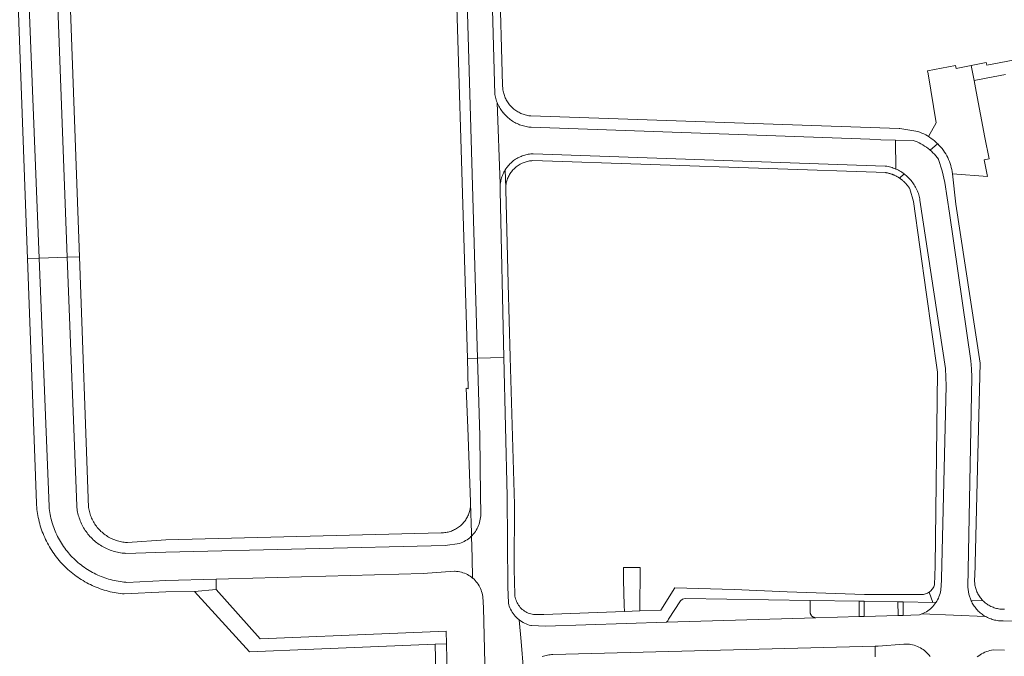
# Model space of a CAD drawing. Extents: x 146402 to 164798, y 455483 to 464134.
# Tile 361 of 575: x 157474 to 157647, y 460861 to 460973. Entities that reach past the tile are written whole.
import ezdxf

# ---------------------------------------------------------------- set-up
doc = ezdxf.new("R2010")
doc.units = 0
doc.header["$LTSCALE"] = 0.2
for name, color, linetype, lineweight in [('B-XX-VH-VERHARDING_BETONSTRAATSTEEN-GV', 252, 'CONTINUOUS', 18), ('B-XX-VH-VERHARDING_STRAATBAKSTEEN-GV', 252, 'CONTINUOUS', 18), ('B-XX-VH-VERHARDING_TEGEL-GV', 252, 'CONTINUOUS', 18)]:
    doc.layers.add(name, color=color, linetype=linetype, lineweight=lineweight)

msp = doc.modelspace()

# ---------------------------------------------------------------- linework, layer by layer
at = {"layer": 'B-XX-VH-VERHARDING_BETONSTRAATSTEEN-GV'}
for points in [[(157555.978, 461018.567), (157556.008, 461019.337), (157551.39, 461019.11), (157552.239, 461000), (157554.755, 460913.144), (157557.056, 460913.214), (157559.402, 460913.285), (157558.751, 460942.517), (157558.739, 460942.653), (157558.727, 460942.87), (157558.723, 460943.088), (157558.727, 460943.306), (157558.739, 460943.524), (157558.759, 460943.741), (157558.199, 460958.063), (157558.115, 460958.284), (157558.039, 460958.507), (157557.97, 460958.734), (157557.909, 460958.962), (157557.856, 460959.192), (157557.81, 460959.424), (157556.711, 461000)], [(157638.781, 460964.005), (157638.68, 460964.546), (157633.776, 460963.573), (157633.865, 460963.09), (157635.29, 460954.5), (157633.949, 460952.068), (157634.116, 460951.964), (157634.428, 460951.751), (157634.73, 460951.526), (157635.023, 460951.288), (157635.306, 460951.04), (157635.549, 460950.808), (157635.578, 460950.78), (157635.839, 460950.51), (157636.088, 460950.229), (157636.325, 460949.939), (157636.55, 460949.64), (157636.761, 460949.332), (157636.96, 460949.017), (157637.144, 460948.693), (157637.315, 460948.363), (157637.471, 460948.027), (157637.613, 460947.685), (157637.74, 460947.338), (157637.852, 460946.986), (157637.949, 460946.631), (157638.03, 460946.273), (157638.096, 460945.912), (157638.146, 460945.549), (157638.146, 460945.545), (157644.308, 460945.032), (157643.742, 460947.978), (157644.577, 460948.138), (157643.86, 460951.87), (157642.3, 460959.99), (157641.937, 460961.88), (157641.407, 460964.526)], [(157558.29, 460957.845), (157558.199, 460958.063), (157558.759, 460943.741), (157558.787, 460943.957), (157558.822, 460944.172), (157558.866, 460944.386), (157558.917, 460944.598), (157558.976, 460944.807), (157559.043, 460945.015), (157559.117, 460945.22), (157559.199, 460945.422), (157559.289, 460945.621), (157559.385, 460945.816), (157559.488, 460946.008), (157559.599, 460946.196), (157559.744, 460946.421), (157559.899, 460946.639), (157560.003, 460946.775), (157560.141, 460946.943), (157560.286, 460947.107), (157560.436, 460947.265), (157560.592, 460947.417), (157560.754, 460947.564), (157560.92, 460947.705), (157561.092, 460947.839), (157561.269, 460947.967), (157561.45, 460948.088), (157561.635, 460948.203), (157561.825, 460948.311), (157562.018, 460948.412), (157562.215, 460948.505), (157562.416, 460948.592), (157562.619, 460948.671), (157562.825, 460948.742), (157563.034, 460948.806), (157563.244, 460948.862), (157563.457, 460948.911), (157563.671, 460948.951), (157563.887, 460948.984), (157564.104, 460949.008), (157564.321, 460949.025), (157564.539, 460949.034), (157626.33, 460946.881), (157626.372, 460946.875), (157626.609, 460946.837), (157626.845, 460946.791), (157627.078, 460946.737), (157627.31, 460946.676), (157627.54, 460946.606), (157627.767, 460946.529), (157627.992, 460946.445), (157628.213, 460946.353), (157628.124, 460951.445), (157625.593, 460951.483), (157623.667, 460951.628), (157564.178, 460953.686), (157563.973, 460953.704), (157563.738, 460953.732), (157563.505, 460953.768), (157563.273, 460953.812), (157563.042, 460953.863), (157562.813, 460953.923), (157562.587, 460953.99), (157562.363, 460954.065), (157562.141, 460954.147), (157561.923, 460954.237), (157561.707, 460954.334), (157561.495, 460954.438), (157561.287, 460954.549), (157561.083, 460954.668), (157560.883, 460954.793), (157560.687, 460954.925), (157560.495, 460955.064), (157560.309, 460955.209), (157560.127, 460955.36), (157559.951, 460955.517), (157559.78, 460955.68), (157559.615, 460955.849), (157559.455, 460956.023), (157559.302, 460956.203), (157559.274, 460956.237), (157559.128, 460956.422), (157558.988, 460956.613), (157558.855, 460956.808), (157558.728, 460957.007), (157558.608, 460957.211), (157558.495, 460957.419), (157558.389, 460957.63)], [(157631.239, 460951.399), (157628.124, 460951.445), (157628.213, 460946.353), (157628.432, 460946.254), (157628.647, 460946.147), (157628.858, 460946.034), (157629.065, 460945.913), (157629.269, 460945.786), (157629.468, 460945.652), (157629.662, 460945.511), (157629.848, 460945.367), (157630.03, 460945.216), (157630.045, 460945.203), (157630.224, 460945.044), (157630.397, 460944.878), (157630.565, 460944.707), (157630.727, 460944.53), (157630.883, 460944.348), (157631.033, 460944.161), (157631.177, 460943.969), (157631.314, 460943.772), (157631.445, 460943.571), (157631.568, 460943.365), (157631.685, 460943.155), (157631.795, 460942.942), (157631.898, 460942.725), (157631.993, 460942.505), (157632.081, 460942.282), (157632.161, 460942.056), (157632.234, 460941.828), (157632.299, 460941.597), (157632.357, 460941.364), (157632.406, 460941.129), (157632.448, 460940.893), (157636.922, 460911.336), (157637.029, 460908.285), (157636.21, 460874.513), (157636.141, 460873.001), (157636.121, 460872.71), (157636.085, 460872.42), (157636.033, 460872.133), (157635.965, 460871.849), (157635.883, 460871.569), (157635.784, 460871.295), (157635.671, 460871.025), (157635.544, 460870.763), (157635.402, 460870.508), (157635.283, 460870.319), (157635.246, 460870.261), (157635.078, 460870.023), (157634.896, 460869.795), (157634.702, 460869.577), (157634.497, 460869.37), (157634.28, 460869.174), (157634.053, 460868.991), (157633.816, 460868.82), (157633.571, 460868.663), (157633.317, 460868.519), (157633.055, 460868.389), (157632.787, 460868.274), (157643.92, 460867.849), (157643.73, 460867.962), (157643.545, 460868.082), (157643.365, 460868.208), (157643.189, 460868.341), (157643.018, 460868.48), (157642.852, 460868.626), (157642.692, 460868.777), (157642.537, 460868.934), (157642.388, 460869.097), (157642.245, 460869.264), (157642.108, 460869.437), (157641.978, 460869.615), (157641.854, 460869.797), (157641.737, 460869.984), (157641.627, 460870.175), (157641.523, 460870.37), (157641.427, 460870.568), (157641.023, 460871.742), (157640.866, 460872.973), (157641.528, 460909.846), (157641.477, 460911.274), (157641.371, 460912.698), (157637.653, 460938.606), (157636.789, 460944.02), (157636.358, 460946.052), (157635.717, 460948.056), (157635.703, 460948.078), (157635.478, 460948.377), (157635.241, 460948.667), (157634.992, 460948.947), (157634.731, 460949.218), (157634.459, 460949.477), (157634.252, 460949.659), (157634.176, 460949.726), (157633.883, 460949.963), (157633.58, 460950.188), (157633.269, 460950.401), (157632.948, 460950.601), (157632.62, 460950.788), (157632.284, 460950.962), (157631.942, 460951.122), (157631.593, 460951.268)]]:
    msp.add_lwpolyline(points, close=True, dxfattribs=at)
for points in [[(157676.549, 460970.745), (157644.176, 460964.565), (157644.075, 460965.055), (157641.407, 460964.526), (157641.937, 460961.88), (157645.28, 460962.52), (157647.475, 460962.94)], [(157668.512, 460866.961), (157647.028, 460867.045), (157646.865, 460867.045), (157646.645, 460867.052), (157646.425, 460867.066), (157646.206, 460867.089), (157645.987, 460867.12), (157645.77, 460867.158), (157645.555, 460867.205), (157645.341, 460867.259), (157645.13, 460867.321), (157644.92, 460867.39), (157644.714, 460867.467), (157644.51, 460867.552), (157644.31, 460867.644), (157644.113, 460867.743), (157643.92, 460867.849), (157632.787, 460868.274), (157632.513, 460868.174), (157632.342, 460868.12), (157630.822, 460868.046), (157629.51, 460868.011), (157628.599, 460867.987), (157622.622, 460867.829), (157621.762, 460867.807), (157614.163, 460867.606), (157587.944, 460866.815), (157566.689, 460866.141), (157564.215, 460866.223), (157564.102, 460866.249), (157563.82, 460866.326), (157563.542, 460866.418), (157563.27, 460866.525), (157563.005, 460866.647), (157562.746, 460866.783), (157562.495, 460866.933), (157562.253, 460867.096), (157562.09, 460867.22), (157562.395, 460863.442), (157562.802, 460858.401)], [(157566.128, 460860.81), (157566.35, 460860.879), (157566.574, 460860.94), (157566.801, 460860.993), (157567.028, 460861.039), (157567.258, 460861.076), (157567.488, 460861.106), (157567.72, 460861.128), (157567.952, 460861.142), (157624.6, 460862.626), (157625.116, 460862.64), (157629.619, 460862.978), (157629.705, 460862.983), (157629.997, 460862.986), (157630.289, 460862.974), (157630.58, 460862.946), (157630.869, 460862.902), (157631.155, 460862.843), (157631.437, 460862.767), (157631.715, 460862.677), (157631.987, 460862.571), (157632.254, 460862.451), (157632.513, 460862.316), (157632.764, 460862.167), (157633.007, 460862.005), (157633.241, 460861.829), (157633.465, 460861.641), (157633.678, 460861.442), (157633.88, 460861.23), (157634.07, 460861.008), (157634.247, 460860.776)], [(157642.508, 460860.739), (157642.755, 460860.926), (157643.011, 460861.1), (157643.275, 460861.26), (157643.548, 460861.407), (157643.828, 460861.539), (157644.114, 460861.656), (157644.406, 460861.759), (157644.703, 460861.846), (157645.003, 460861.918), (157645.308, 460861.975), (157647.296, 460861.932)]]:
    msp.add_lwpolyline(points, dxfattribs=at)
at = {"layer": 'B-XX-VH-VERHARDING_STRAATBAKSTEEN-GV'}
for points in [[(157479.27, 461019.836), (157479.257, 461020.141), (157474.425, 461019.969), (157474.429, 461019.836), (157475.036, 461000), (157477.79, 460930.693), (157482.718, 460930.892), (157480.099, 461000)], [(157484.373, 460887.22), (157482.718, 460930.892), (157477.79, 460930.693), (157479.522, 460887.105), (157479.558, 460886.764), (157479.602, 460886.424), (157479.653, 460886.085), (157479.713, 460885.748), (157479.781, 460885.411), (157479.856, 460885.077), (157479.939, 460884.745), (157480.03, 460884.414), (157480.129, 460884.086), (157480.235, 460883.76), (157480.349, 460883.436), (157480.47, 460883.116), (157480.599, 460882.798), (157480.735, 460882.483), (157480.878, 460882.172), (157481.029, 460881.864), (157481.187, 460881.56), (157481.351, 460881.259), (157481.523, 460880.962), (157481.702, 460880.67), (157481.887, 460880.382), (157482.08, 460880.098), (157482.278, 460879.818), (157482.483, 460879.544), (157482.695, 460879.274), (157482.913, 460879.009), (157483.137, 460878.75), (157483.367, 460878.495), (157483.602, 460878.246), (157483.844, 460878.003), (157484.091, 460877.766), (157484.343, 460877.534), (157484.601, 460877.308), (157484.865, 460877.088), (157485.133, 460876.875), (157485.406, 460876.667), (157485.684, 460876.467), (157485.966, 460876.272), (157486.253, 460876.085), (157486.544, 460875.904), (157486.839, 460875.73), (157487.139, 460875.563), (157487.442, 460875.403), (157487.749, 460875.25), (157488.059, 460875.104), (157488.373, 460874.966), (157488.69, 460874.834), (157489.009, 460874.711), (157489.332, 460874.595), (157489.657, 460874.486), (157489.984, 460874.385), (157490.314, 460874.292), (157490.646, 460874.206), (157490.98, 460874.128), (157491.316, 460874.058), (157491.653, 460873.996), (157491.991, 460873.942), (157492.331, 460873.895), (157492.672, 460873.857), (157493.013, 460873.826), (157493.172, 460873.815), (157500, 460874.143), (157508.886, 460874.386), (157511.032, 460874.445), (157545.203, 460875.388), (157550.689, 460875.754), (157550.803, 460875.752), (157551.087, 460875.734), (157551.371, 460875.701), (157551.651, 460875.651), (157551.929, 460875.586), (157552.203, 460875.506), (157552.471, 460875.41), (157552.734, 460875.3), (157552.99, 460875.174), (157553.239, 460875.035), (157553.479, 460874.882), (157553.711, 460874.716), (157553.891, 460874.57), (157553.794, 460878.147), (157553.692, 460881.929), (157553.608, 460881.846), (157553.387, 460881.651), (157553.157, 460881.468), (157552.917, 460881.298), (157552.668, 460881.141), (157552.411, 460880.998), (157552.147, 460880.869), (157551.876, 460880.755), (157551.599, 460880.655), (157549.095, 460880.257), (157500, 460879.118), (157492.983, 460878.904), (157492.87, 460878.91), (157492.601, 460878.931), (157492.333, 460878.96), (157492.066, 460878.997), (157491.8, 460879.041), (157491.535, 460879.094), (157491.272, 460879.154), (157491.011, 460879.223), (157490.752, 460879.298), (157490.496, 460879.382), (157490.242, 460879.473), (157489.99, 460879.571), (157489.742, 460879.677), (157489.498, 460879.791), (157489.256, 460879.911), (157489.018, 460880.039), (157488.785, 460880.173), (157488.555, 460880.315), (157488.329, 460880.463), (157488.108, 460880.618), (157487.892, 460880.779), (157487.681, 460880.947), (157487.474, 460881.121), (157487.273, 460881.301), (157487.078, 460881.486), (157486.888, 460881.678), (157486.703, 460881.875), (157486.525, 460882.077), (157486.352, 460882.285), (157486.186, 460882.497), (157486.027, 460882.715), (157485.874, 460882.937), (157485.727, 460883.163), (157485.587, 460883.394), (157485.454, 460883.629), (157485.328, 460883.868), (157485.21, 460884.11), (157485.098, 460884.356), (157484.994, 460884.604), (157484.898, 460884.856), (157484.808, 460885.111), (157484.727, 460885.368), (157484.653, 460885.628), (157484.587, 460885.889), (157484.528, 460886.153), (157484.477, 460886.418), (157484.435, 460886.684), (157484.4, 460886.951)], [(157613.157, 460870.645), (157591.244, 460871.009), (157590.758, 460870.892), (157590.389, 460870.555), (157588.299, 460867.344), (157588.177, 460867.042), (157587.944, 460866.815), (157614.163, 460867.606), (157613.96, 460867.63), (157613.873, 460867.654), (157613.788, 460867.685), (157613.706, 460867.724), (157613.628, 460867.77), (157613.554, 460867.822), (157613.485, 460867.881), (157613.422, 460867.945), (157613.364, 460868.015), (157613.313, 460868.09), (157613.269, 460868.169), (157613.232, 460868.251), (157613.202, 460868.337), (157613.18, 460868.424), (157613.166, 460868.514), (157613.16, 460868.604)]]:
    msp.add_lwpolyline(points, close=True, dxfattribs=at)
msp.add_lwpolyline([(157562.802, 460858.401), (157562.395, 460863.442), (157562.09, 460867.22), (157562.02, 460867.273), (157561.797, 460867.462), (157561.585, 460867.663), (157561.384, 460867.875), (157561.196, 460868.098), (157561.019, 460868.33), (157560.856, 460868.573), (157560.706, 460868.823), (157560.57, 460869.082), (157560.448, 460869.348), (157560.341, 460869.62), (157560.249, 460869.897), (157560.173, 460870.179), (157560.075, 460873.045), (157559.945, 460888.918), (157559.402, 460913.285), (157557.056, 460913.214), (157554.755, 460913.144), (157555.15, 460899.506), (157555.277, 460889.087), (157555.315, 460885.975), (157555.318, 460885.781), (157555.309, 460885.487), (157555.285, 460885.194), (157555.244, 460884.903), (157555.188, 460884.614), (157555.116, 460884.329), (157555.029, 460884.048), (157554.927, 460883.772), (157554.809, 460883.503), (157554.678, 460883.24), (157554.532, 460882.984), (157554.372, 460882.737), (157554.199, 460882.499), (157554.014, 460882.271), (157553.817, 460882.053), (157553.692, 460881.929), (157553.794, 460878.147), (157553.891, 460874.57), (157553.933, 460874.537), (157554.144, 460874.345), (157554.344, 460874.143), (157554.533, 460873.929), (157554.709, 460873.705), (157554.873, 460873.472), (157555.023, 460873.229), (157555.16, 460872.979), (157555.282, 460872.721), (157555.389, 460872.457), (157555.482, 460872.188), (157555.559, 460871.913), (157555.621, 460871.635), (157555.667, 460871.354), (157555.825, 460869.317), (157556.136, 460854.799)], dxfattribs=at)
at = {"layer": 'B-XX-VH-VERHARDING_TEGEL-GV'}
for points in [[(157474.425, 461019.969), (157474.304, 461023.931), (157472.338, 461023.871), (157472.484, 461019.836), (157473.064, 461003.733), (157473.199, 461000), (157473.283, 460997.689), (157475.729, 460930.61), (157477.79, 460930.693), (157475.036, 461000), (157474.429, 461019.836)], [(157481.368, 461023.864), (157481.38, 461024.147), (157479.093, 461024.077), (157479.257, 461020.141), (157479.27, 461019.836), (157480.099, 461000), (157482.718, 460930.892), (157484.862, 460930.978), (157482.354, 461000), (157481.527, 461019.836), (157481.371, 461023.58)], [(157635.578, 460950.78), (157635.549, 460950.808), (157634.252, 460949.659), (157634.459, 460949.477), (157634.731, 460949.218), (157634.992, 460948.947), (157635.241, 460948.667), (157635.478, 460948.377), (157635.703, 460948.078), (157635.717, 460948.056), (157636.358, 460946.052), (157636.789, 460944.02), (157637.653, 460938.606), (157641.371, 460912.698), (157641.477, 460911.274), (157641.528, 460909.846), (157640.866, 460872.973), (157641.023, 460871.742), (157641.427, 460870.568), (157643.451, 460870.652), (157643.449, 460870.654), (157643.313, 460870.802), (157643.182, 460870.956), (157643.057, 460871.115), (157642.939, 460871.279), (157642.827, 460871.447), (157642.723, 460871.619), (157642.625, 460871.796), (157642.534, 460871.976), (157642.45, 460872.16), (157642.374, 460872.347), (157642.305, 460872.537), (157642.244, 460872.729), (157642.19, 460872.924), (157642.144, 460873.12), (157642.106, 460873.319), (157642.076, 460873.518), (157642.054, 460873.719), (157642.039, 460873.92), (157642.033, 460874.122), (157642.035, 460874.324), (157642.044, 460874.526), (157642.062, 460874.727), (157642.613, 460896.183), (157643.002, 460912.278), (157638.753, 460940.207), (157638.146, 460945.545), (157638.146, 460945.549), (157638.096, 460945.912), (157638.03, 460946.273), (157637.949, 460946.631), (157637.852, 460946.986), (157637.74, 460947.338), (157637.613, 460947.685), (157637.471, 460948.027), (157637.315, 460948.363), (157637.144, 460948.693), (157636.96, 460949.017), (157636.761, 460949.332), (157636.55, 460949.64), (157636.325, 460949.939), (157636.088, 460950.229), (157635.839, 460950.51)], [(157626.33, 460946.881), (157564.539, 460949.034), (157564.321, 460949.025), (157564.104, 460949.008), (157563.887, 460948.984), (157563.671, 460948.951), (157563.457, 460948.911), (157563.244, 460948.862), (157563.034, 460948.806), (157562.825, 460948.742), (157562.619, 460948.671), (157562.416, 460948.592), (157562.215, 460948.505), (157562.018, 460948.412), (157561.825, 460948.311), (157561.635, 460948.203), (157561.45, 460948.088), (157561.269, 460947.967), (157561.092, 460947.839), (157560.92, 460947.705), (157560.754, 460947.564), (157560.592, 460947.417), (157560.436, 460947.265), (157560.286, 460947.107), (157560.141, 460946.943), (157560.003, 460946.775), (157559.899, 460946.639), (157559.744, 460946.421), (157559.599, 460946.196), (157559.704, 460943.069), (157559.706, 460943.13), (157559.72, 460943.329), (157559.742, 460943.527), (157559.773, 460943.723), (157559.81, 460943.919), (157559.856, 460944.113), (157559.91, 460944.305), (157559.971, 460944.494), (157560.04, 460944.681), (157560.116, 460944.865), (157560.199, 460945.046), (157560.29, 460945.223), (157560.388, 460945.397), (157560.492, 460945.567), (157560.604, 460945.732), (157560.722, 460945.892), (157560.846, 460946.048), (157560.976, 460946.198), (157561.113, 460946.344), (157561.255, 460946.483), (157561.402, 460946.617), (157561.555, 460946.745), (157561.713, 460946.867), (157561.875, 460946.982), (157562.042, 460947.09), (157562.214, 460947.192), (157562.389, 460947.286), (157562.568, 460947.374), (157562.75, 460947.455), (157562.935, 460947.527), (157563.123, 460947.593), (157563.314, 460947.651), (157563.507, 460947.701), (157563.701, 460947.743), (157563.897, 460947.778), (157564.095, 460947.805), (157564.293, 460947.823), (157564.492, 460947.834), (157626.433, 460945.731), (157626.536, 460945.714), (157626.64, 460945.694), (157626.742, 460945.673), (157626.845, 460945.651), (157626.947, 460945.626), (157627.048, 460945.6), (157627.149, 460945.572), (157627.25, 460945.542), (157627.35, 460945.51), (157627.449, 460945.477), (157627.548, 460945.442), (157627.646, 460945.405), (157627.695, 460945.386), (157627.744, 460945.367), (157627.841, 460945.326), (157627.937, 460945.285), (157628.032, 460945.241), (157628.127, 460945.196), (157628.221, 460945.149), (157628.314, 460945.101), (157628.406, 460945.051), (157628.497, 460944.999), (157628.588, 460944.946), (157628.677, 460944.891), (157628.766, 460944.835), (157628.853, 460944.777), (157629.662, 460945.511), (157629.468, 460945.652), (157629.269, 460945.786), (157629.065, 460945.913), (157628.858, 460946.034), (157628.647, 460946.147), (157628.432, 460946.254), (157628.213, 460946.353), (157627.992, 460946.445), (157627.767, 460946.529), (157627.54, 460946.606), (157627.31, 460946.676), (157627.078, 460946.737), (157626.845, 460946.791), (157626.609, 460946.837), (157626.372, 460946.875)], [(157559.704, 460943.069), (157559.599, 460946.196), (157559.488, 460946.008), (157559.385, 460945.816), (157559.289, 460945.621), (157559.199, 460945.422), (157559.117, 460945.22), (157559.043, 460945.015), (157558.976, 460944.807), (157558.917, 460944.598), (157558.866, 460944.386), (157558.822, 460944.172), (157558.787, 460943.957), (157558.759, 460943.741), (157558.739, 460943.524), (157558.727, 460943.306), (157558.723, 460943.088), (157558.727, 460942.87), (157558.739, 460942.653), (157558.751, 460942.517), (157559.402, 460913.285), (157559.945, 460888.918), (157560.075, 460873.045), (157560.173, 460870.179), (157560.249, 460869.897), (157560.341, 460869.62), (157560.448, 460869.348), (157560.57, 460869.082), (157560.706, 460868.823), (157560.856, 460868.573), (157561.019, 460868.33), (157561.196, 460868.098), (157561.384, 460867.875), (157561.585, 460867.663), (157561.797, 460867.462), (157562.02, 460867.273), (157562.09, 460867.22), (157562.253, 460867.096), (157562.495, 460866.933), (157562.746, 460866.783), (157563.005, 460866.647), (157563.27, 460866.525), (157563.542, 460866.418), (157563.82, 460866.326), (157564.102, 460866.249), (157564.215, 460866.223), (157566.689, 460866.141), (157587.944, 460866.815), (157588.177, 460867.042), (157588.299, 460867.344), (157590.389, 460870.555), (157590.758, 460870.892), (157591.244, 460871.009), (157613.157, 460870.645), (157621.759, 460870.502), (157622.621, 460870.488), (157628.581, 460870.389), (157629.473, 460870.374), (157634.68, 460870.288), (157634.066, 460872.109), (157633.955, 460872.035), (157633.784, 460871.94), (157633.606, 460871.86), (157633.422, 460871.794), (157633.234, 460871.743), (157633.041, 460871.708), (157632.847, 460871.689), (157632.725, 460871.685), (157622.71, 460871.674), (157609.12, 460872.148), (157599.826, 460872.542), (157589.395, 460872.874), (157586.944, 460868.942), (157583.242, 460868.807), (157580.551, 460868.709), (157566.384, 460868.192), (157564.854, 460868.144), (157564.608, 460868.169), (157564.364, 460868.21), (157564.124, 460868.266), (157563.887, 460868.338), (157563.656, 460868.425), (157563.431, 460868.527), (157563.213, 460868.643), (157563.002, 460868.773), (157562.801, 460868.916), (157562.609, 460869.072), (157562.428, 460869.24), (157562.258, 460869.42), (157562.1, 460869.61), (157561.955, 460869.81), (157561.823, 460870.019), (157561.705, 460870.236), (157561.601, 460870.46), (157561.512, 460870.69), (157561.438, 460870.926), (157561.379, 460871.166), (157561.336, 460871.409), (157561.332, 460871.437), (157561.239, 460874.156), (157561.179, 460875.911), (157561.18, 460876.26), (157561.222, 460887.477), (157560.511, 460913.318), (157560.157, 460926.203), (157559.701, 460942.769), (157559.7, 460942.931)], [(157629.848, 460945.367), (157629.662, 460945.511), (157628.853, 460944.777), (157628.939, 460944.718), (157629.025, 460944.657), (157629.109, 460944.594), (157629.192, 460944.53), (157629.274, 460944.465), (157629.355, 460944.398), (157629.435, 460944.33), (157629.513, 460944.26), (157629.591, 460944.19), (157629.667, 460944.117), (157629.741, 460944.044), (157629.815, 460943.969), (157629.852, 460943.93), (157629.887, 460943.893), (157629.958, 460943.815), (157630.027, 460943.737), (157630.095, 460943.657), (157630.162, 460943.576), (157630.227, 460943.494), (157630.291, 460943.411), (157630.353, 460943.326), (157630.414, 460943.241), (157630.473, 460943.155), (157630.531, 460943.067), (157630.587, 460942.979), (157630.642, 460942.889), (157631.298, 460940.69), (157633.546, 460924.723), (157635.522, 460910.682), (157635.104, 460876.662), (157635.003, 460873.4), (157634.94, 460873.215), (157634.862, 460873.036), (157634.77, 460872.863), (157634.664, 460872.699), (157634.545, 460872.544), (157634.414, 460872.399), (157634.271, 460872.266), (157634.118, 460872.144), (157634.066, 460872.109), (157634.68, 460870.288), (157635.283, 460870.319), (157635.402, 460870.508), (157635.544, 460870.763), (157635.671, 460871.025), (157635.784, 460871.295), (157635.883, 460871.569), (157635.965, 460871.849), (157636.033, 460872.133), (157636.085, 460872.42), (157636.121, 460872.71), (157636.141, 460873.001), (157636.21, 460874.513), (157637.029, 460908.285), (157636.922, 460911.336), (157632.448, 460940.893), (157632.406, 460941.129), (157632.357, 460941.364), (157632.299, 460941.597), (157632.234, 460941.828), (157632.161, 460942.056), (157632.081, 460942.282), (157631.993, 460942.505), (157631.898, 460942.725), (157631.795, 460942.942), (157631.685, 460943.155), (157631.568, 460943.365), (157631.445, 460943.571), (157631.314, 460943.772), (157631.177, 460943.969), (157631.033, 460944.161), (157630.883, 460944.348), (157630.727, 460944.53), (157630.565, 460944.707), (157630.397, 460944.878), (157630.224, 460945.044), (157630.045, 460945.203), (157630.03, 460945.216)], [(157479.522, 460887.105), (157477.79, 460930.693), (157475.729, 460930.61), (157477.293, 460887.729), (157477.316, 460887.362), (157477.348, 460886.996), (157477.387, 460886.63), (157477.434, 460886.265), (157477.489, 460885.902), (157477.552, 460885.539), (157477.623, 460885.179), (157477.701, 460884.819), (157477.788, 460884.462), (157477.882, 460884.106), (157477.984, 460883.753), (157478.094, 460883.402), (157478.211, 460883.053), (157478.335, 460882.707), (157478.468, 460882.364), (157478.607, 460882.024), (157478.755, 460881.687), (157478.909, 460881.353), (157479.07, 460881.023), (157479.239, 460880.696), (157479.415, 460880.373), (157479.598, 460880.054), (157479.787, 460879.739), (157479.984, 460879.428), (157480.187, 460879.122), (157480.397, 460878.82), (157480.613, 460878.522), (157480.836, 460878.23), (157481.065, 460877.942), (157481.3, 460877.659), (157481.541, 460877.382), (157481.789, 460877.11), (157482.042, 460876.843), (157482.301, 460876.582), (157482.565, 460876.327), (157482.836, 460876.077), (157483.111, 460875.833), (157483.392, 460875.596), (157483.677, 460875.364), (157483.968, 460875.139), (157484.264, 460874.92), (157484.564, 460874.708), (157484.869, 460874.502), (157485.178, 460874.303), (157485.491, 460874.111), (157485.809, 460873.925), (157486.13, 460873.747), (157486.456, 460873.575), (157486.785, 460873.411), (157487.117, 460873.254), (157487.453, 460873.104), (157487.792, 460872.961), (157488.134, 460872.826), (157488.479, 460872.699), (157488.826, 460872.578), (157489.177, 460872.466), (157489.529, 460872.361), (157489.884, 460872.264), (157490.24, 460872.174), (157490.599, 460872.093), (157490.959, 460872.019), (157491.321, 460871.953), (157491.684, 460871.895), (157492.048, 460871.845), (157492.414, 460871.802), (157492.708, 460871.774), (157500, 460872.124), (157505.039, 460872.197), (157508.89, 460872.556), (157508.886, 460874.386), (157500, 460874.143), (157493.172, 460873.815), (157493.013, 460873.826), (157492.672, 460873.857), (157492.331, 460873.895), (157491.991, 460873.942), (157491.653, 460873.996), (157491.316, 460874.058), (157490.98, 460874.128), (157490.646, 460874.206), (157490.314, 460874.292), (157489.984, 460874.385), (157489.657, 460874.486), (157489.332, 460874.595), (157489.009, 460874.711), (157488.69, 460874.834), (157488.373, 460874.966), (157488.059, 460875.104), (157487.749, 460875.25), (157487.442, 460875.403), (157487.139, 460875.563), (157486.839, 460875.73), (157486.544, 460875.904), (157486.253, 460876.085), (157485.966, 460876.272), (157485.684, 460876.467), (157485.406, 460876.667), (157485.133, 460876.875), (157484.865, 460877.088), (157484.601, 460877.308), (157484.343, 460877.534), (157484.091, 460877.766), (157483.844, 460878.003), (157483.602, 460878.246), (157483.367, 460878.495), (157483.137, 460878.75), (157482.913, 460879.009), (157482.695, 460879.274), (157482.483, 460879.544), (157482.278, 460879.818), (157482.08, 460880.098), (157481.887, 460880.382), (157481.702, 460880.67), (157481.523, 460880.962), (157481.351, 460881.259), (157481.187, 460881.56), (157481.029, 460881.864), (157480.878, 460882.172), (157480.735, 460882.483), (157480.599, 460882.798), (157480.47, 460883.116), (157480.349, 460883.436), (157480.235, 460883.76), (157480.129, 460884.086), (157480.03, 460884.414), (157479.939, 460884.745), (157479.856, 460885.077), (157479.781, 460885.411), (157479.713, 460885.748), (157479.653, 460886.085), (157479.602, 460886.424), (157479.558, 460886.764)], [(157486.463, 460886.932), (157484.862, 460930.978), (157482.718, 460930.892), (157484.373, 460887.22), (157484.4, 460886.951), (157484.435, 460886.684), (157484.477, 460886.418), (157484.528, 460886.153), (157484.587, 460885.889), (157484.653, 460885.628), (157484.727, 460885.368), (157484.808, 460885.111), (157484.898, 460884.856), (157484.994, 460884.604), (157485.098, 460884.356), (157485.21, 460884.11), (157485.328, 460883.868), (157485.454, 460883.629), (157485.587, 460883.394), (157485.727, 460883.163), (157485.874, 460882.937), (157486.027, 460882.715), (157486.186, 460882.497), (157486.352, 460882.285), (157486.525, 460882.077), (157486.703, 460881.875), (157486.888, 460881.678), (157487.078, 460881.486), (157487.273, 460881.301), (157487.474, 460881.121), (157487.681, 460880.947), (157487.892, 460880.779), (157488.108, 460880.618), (157488.329, 460880.463), (157488.555, 460880.315), (157488.785, 460880.173), (157489.018, 460880.039), (157489.256, 460879.911), (157489.498, 460879.791), (157489.742, 460879.677), (157489.99, 460879.571), (157490.242, 460879.473), (157490.496, 460879.382), (157490.752, 460879.298), (157491.011, 460879.223), (157491.272, 460879.154), (157491.535, 460879.094), (157491.8, 460879.041), (157492.066, 460878.997), (157492.333, 460878.96), (157492.601, 460878.931), (157492.87, 460878.91), (157492.983, 460878.904), (157500, 460879.118), (157549.095, 460880.257), (157551.599, 460880.655), (157551.876, 460880.755), (157552.147, 460880.869), (157552.411, 460880.998), (157552.668, 460881.141), (157552.917, 460881.298), (157553.157, 460881.468), (157553.387, 460881.651), (157553.608, 460881.846), (157553.692, 460881.929), (157553.676, 460882.513), (157553.537, 460887.629), (157553.534, 460887.461), (157553.523, 460887.258), (157553.504, 460887.057), (157553.477, 460886.856), (157553.442, 460886.656), (157553.4, 460886.458), (157553.35, 460886.262), (157553.291, 460886.068), (157553.226, 460885.876), (157553.152, 460885.688), (157553.072, 460885.502), (157552.984, 460885.319), (157552.889, 460885.141), (157552.787, 460884.966), (157552.678, 460884.795), (157552.563, 460884.628), (157552.44, 460884.467), (157552.312, 460884.31), (157552.178, 460884.158), (157552.038, 460884.012), (157551.892, 460883.872), (157551.74, 460883.737), (157551.584, 460883.609), (157551.422, 460883.486), (157551.256, 460883.37), (157551.085, 460883.261), (157550.911, 460883.159), (157550.732, 460883.064), (157550.55, 460882.975), (157550.364, 460882.895), (157550.175, 460882.821), (157549.984, 460882.755), (157549.79, 460882.697), (157549.594, 460882.646), (157549.396, 460882.603), (157549.196, 460882.568), (157548.995, 460882.541), (157548.794, 460882.521), (157548.591, 460882.51), (157548.389, 460882.507), (157500, 460881.299), (157493.31, 460880.807), (157493.173, 460880.813), (157492.934, 460880.83), (157492.696, 460880.856), (157492.458, 460880.889), (157492.222, 460880.93), (157491.987, 460880.979), (157491.754, 460881.036), (157491.523, 460881.1), (157491.295, 460881.172), (157491.069, 460881.252), (157490.845, 460881.339), (157490.625, 460881.434), (157490.408, 460881.536), (157490.195, 460881.645), (157489.985, 460881.761), (157489.779, 460881.884), (157489.578, 460882.014), (157489.38, 460882.15), (157489.188, 460882.293), (157489.001, 460882.443), (157488.818, 460882.598), (157488.641, 460882.76), (157488.469, 460882.927), (157488.303, 460883.1), (157488.143, 460883.278), (157487.989, 460883.462), (157487.841, 460883.651), (157487.7, 460883.844), (157487.565, 460884.043), (157487.437, 460884.245), (157487.315, 460884.452), (157487.201, 460884.662), (157487.093, 460884.877), (157486.993, 460885.095), (157486.9, 460885.316), (157486.815, 460885.54), (157486.737, 460885.766), (157486.667, 460885.996), (157486.604, 460886.227), (157486.549, 460886.46), (157486.502, 460886.696)], [(157555.15, 460899.506), (157554.755, 460913.144), (157552.973, 460913.09), (157553.131, 460907.783), (157552.781, 460907.882), (157553.041, 460900.934), (157553.529, 460887.922), (157553.532, 460887.866), (157553.537, 460887.663), (157553.537, 460887.629), (157553.676, 460882.513), (157553.692, 460881.929), (157553.817, 460882.053), (157554.014, 460882.271), (157554.199, 460882.499), (157554.372, 460882.737), (157554.532, 460882.984), (157554.678, 460883.24), (157554.809, 460883.503), (157554.927, 460883.772), (157555.029, 460884.048), (157555.116, 460884.329), (157555.188, 460884.614), (157555.244, 460884.903), (157555.285, 460885.194), (157555.309, 460885.487), (157555.318, 460885.781), (157555.315, 460885.975), (157555.277, 460889.087)], [(157583.242, 460868.807), (157583.331, 460876.429), (157580.363, 460876.405), (157580.415, 460874.262), (157580.526, 460869.728), (157580.551, 460868.709)], [(157516.616, 460863.92), (157508.89, 460872.556), (157505.039, 460872.197), (157514.719, 460861.59), (157525.997, 460862.075), (157547.336, 460862.993), (157549.29, 460863.025), (157549.231, 460865.249), (157539.336, 460864.846)], [(157622.621, 460870.488), (157621.759, 460870.502), (157621.762, 460867.807), (157622.622, 460867.829)], [(157629.473, 460870.374), (157628.581, 460870.389), (157628.599, 460867.987), (157629.51, 460868.011)]]:
    msp.add_lwpolyline(points, close=True, dxfattribs=at)
for points in [[(157550.386, 460999.999), (157552.973, 460913.09), (157554.755, 460913.144), (157552.239, 461000)], [(157556.711, 461000), (157557.81, 460959.424), (157557.856, 460959.192), (157557.909, 460958.962), (157557.97, 460958.734), (157558.039, 460958.507), (157558.115, 460958.284), (157558.199, 460958.063), (157558.29, 460957.845), (157558.389, 460957.63), (157558.495, 460957.419), (157558.608, 460957.211), (157558.728, 460957.007), (157558.855, 460956.808), (157558.988, 460956.613), (157559.128, 460956.422), (157559.274, 460956.237), (157559.302, 460956.203), (157559.455, 460956.023), (157559.615, 460955.849), (157559.78, 460955.68), (157559.951, 460955.517), (157560.127, 460955.36), (157560.309, 460955.209), (157560.495, 460955.064), (157560.687, 460954.925), (157560.883, 460954.793), (157561.083, 460954.668), (157561.287, 460954.549), (157561.495, 460954.438), (157561.707, 460954.334), (157561.923, 460954.237), (157562.141, 460954.147), (157562.363, 460954.065), (157562.587, 460953.99), (157562.813, 460953.923), (157563.042, 460953.863), (157563.273, 460953.812), (157563.505, 460953.768), (157563.738, 460953.732), (157563.973, 460953.704), (157564.178, 460953.686), (157623.667, 460951.628), (157625.593, 460951.483), (157628.124, 460951.445), (157631.239, 460951.399), (157631.593, 460951.268), (157631.942, 460951.122), (157632.284, 460950.962), (157632.62, 460950.788), (157632.948, 460950.601), (157633.269, 460950.401), (157633.58, 460950.188), (157633.883, 460949.963), (157634.176, 460949.726), (157634.252, 460949.659), (157635.549, 460950.808), (157635.306, 460951.04), (157635.023, 460951.288), (157634.73, 460951.526), (157634.428, 460951.751), (157634.116, 460951.964), (157633.949, 460952.068), (157633.795, 460952.164), (157633.467, 460952.351), (157633.131, 460952.524), (157632.789, 460952.684), (157632.44, 460952.83), (157632.086, 460952.962), (157628.915, 460953.477), (157628.82, 460953.498), (157564.123, 460955.687), (157563.957, 460955.703), (157563.751, 460955.729), (157563.546, 460955.764), (157563.343, 460955.807), (157563.141, 460955.857), (157562.942, 460955.915), (157562.745, 460955.981), (157562.551, 460956.054), (157562.359, 460956.135), (157562.171, 460956.223), (157561.986, 460956.318), (157561.806, 460956.42), (157561.629, 460956.529), (157561.457, 460956.645), (157561.289, 460956.767), (157561.126, 460956.896), (157560.968, 460957.031), (157560.815, 460957.172), (157560.668, 460957.319), (157560.527, 460957.471), (157560.392, 460957.628), (157560.262, 460957.791), (157560.14, 460957.958), (157560.023, 460958.131), (157559.914, 460958.307), (157559.811, 460958.488), (157559.716, 460958.672), (157559.627, 460958.86), (157559.546, 460959.051), (157559.472, 460959.245), (157559.406, 460959.442), (157559.348, 460959.641), (157559.297, 460959.843), (157559.254, 460960.046), (157559.218, 460960.25), (157559.191, 460960.456), (157559.172, 460960.663), (157559.16, 460960.87), (157559.157, 460961.078), (157558.114, 461000)], [(157647.26, 460869.088), (157647.058, 460869.087), (157646.857, 460869.094), (157646.655, 460869.108), (157646.455, 460869.131), (157646.255, 460869.161), (157646.057, 460869.2), (157645.861, 460869.246), (157645.666, 460869.3), (157645.474, 460869.361), (157645.284, 460869.431), (157645.098, 460869.507), (157644.914, 460869.591), (157644.734, 460869.683), (157644.558, 460869.781), (157644.385, 460869.886), (157644.217, 460869.998), (157644.054, 460870.116), (157643.895, 460870.241), (157643.742, 460870.372), (157643.594, 460870.509), (157643.451, 460870.652), (157641.427, 460870.568), (157641.523, 460870.37), (157641.627, 460870.175), (157641.737, 460869.984), (157641.854, 460869.797), (157641.978, 460869.615), (157642.108, 460869.437), (157642.245, 460869.264), (157642.388, 460869.097), (157642.537, 460868.934), (157642.692, 460868.777), (157642.852, 460868.626), (157643.018, 460868.48), (157643.189, 460868.341), (157643.365, 460868.208), (157643.545, 460868.082), (157643.73, 460867.962), (157643.92, 460867.849), (157644.113, 460867.743), (157644.31, 460867.644), (157644.51, 460867.552), (157644.714, 460867.467), (157644.92, 460867.39), (157645.13, 460867.321), (157645.341, 460867.259), (157645.555, 460867.205), (157645.77, 460867.158), (157645.987, 460867.12), (157646.206, 460867.089), (157646.425, 460867.066), (157646.645, 460867.052), (157646.865, 460867.045), (157647.028, 460867.045), (157668.512, 460866.961)], [(157549.506, 460854.944), (157549.29, 460863.025), (157547.336, 460862.993), (157548.509, 460811.666)], [(157634.247, 460860.776), (157634.07, 460861.008), (157633.88, 460861.23), (157633.678, 460861.442), (157633.465, 460861.641), (157633.241, 460861.829), (157633.007, 460862.005), (157632.764, 460862.167), (157632.513, 460862.316), (157632.254, 460862.451), (157631.987, 460862.571), (157631.715, 460862.677), (157631.437, 460862.767), (157631.155, 460862.843), (157630.869, 460862.902), (157630.58, 460862.946), (157630.289, 460862.974), (157629.997, 460862.986), (157629.705, 460862.983), (157629.619, 460862.978), (157625.116, 460862.64), (157624.6, 460862.626), (157624.59, 460860.713)], [(157624.59, 460860.713), (157624.6, 460862.626), (157567.952, 460861.142), (157567.72, 460861.128), (157567.488, 460861.106), (157567.258, 460861.076), (157567.028, 460861.039), (157566.801, 460860.993), (157566.574, 460860.94), (157566.35, 460860.879), (157566.128, 460860.81)], [(157647.296, 460861.932), (157645.308, 460861.975), (157645.003, 460861.918), (157644.703, 460861.846), (157644.406, 460861.759), (157644.114, 460861.656), (157643.828, 460861.539), (157643.548, 460861.407), (157643.275, 460861.26), (157643.011, 460861.1), (157642.755, 460860.926), (157642.508, 460860.739)]]:
    msp.add_lwpolyline(points, dxfattribs=at)

doc.saveas('drawing.dxf')
